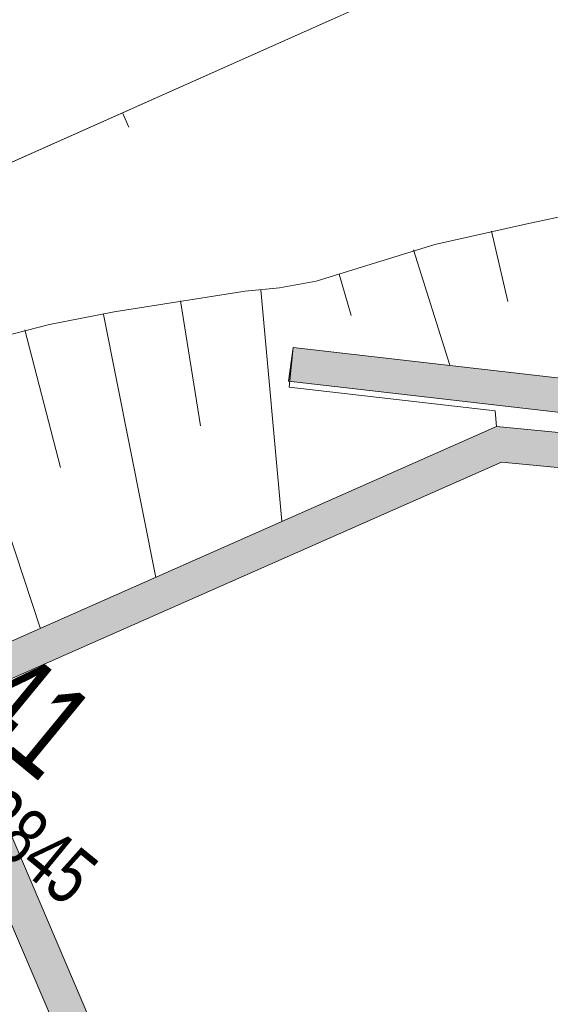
# Model space of a CAD drawing. Header units: metres. Extents: x -740 to 758, y -633 to 854.
# Tile 1026 of 1056: x 504 to 514, y 92 to 111. Entities that reach past the tile are written whole.
import ezdxf

# ---------------------------------------------------------------- set-up
doc = ezdxf.new("R2010")
doc.units = ezdxf.units.M
doc.header["$MEASUREMENT"] = 0
for name, color, linetype in [('Gas.LOVION', 7, 'Continuous'), ('Grundkarte.LOVION', 7, 'Continuous'), ('Strom.LOVION', 7, 'Continuous')]:
    doc.layers.add(name, color=color, linetype=linetype)
doc.styles.add('ERSTELLTER_STIL_1', font='arial.ttf')

msp = doc.modelspace()

# ---------------------------------------------------------------- hatches: boundary and pattern name
at = {"layer": 'Grundkarte.LOVION', "linetype": 'Continuous', "lineweight": 18}
for points in [[(526.572, 102.163), (526.994, 102.677), (526.594, 102.845), (509.616, 104.791), (509.529, 104.162), (526.449, 102.21)], [(507.378, 88.375), (503.237, 98.079), (513.55, 102.634), (525.335, 101.51), (525.568, 100.942), (526.017, 101.488), (525.778, 102.115), (513.455, 103.304), (502.378, 98.408), (506.783, 88.11)]]:
    msp.add_hatch(color=254, dxfattribs=at).paths.add_polyline_path(points)

# ---------------------------------------------------------------- linework, layer by layer
at = {"layer": 'Grundkarte.LOVION', "color": 8, "linetype": 'Continuous', "lineweight": 18}
for points in [[(547.069, 127.102), (531.371, 120.188), (512.889, 112.115), (491.988, 102.801), (485.325, 99.608), (479.066, 96.513), (475.822, 94.925)], [(547.069, 127.102), (531.371, 120.188), (512.889, 112.115), (491.988, 102.801), (485.325, 99.608), (479.066, 96.513), (475.822, 94.925)], [(475.822, 94.925), (479.066, 96.513), (485.325, 99.608), (491.988, 102.801), (496.761, 91.771), (504.067, 74.781), (496.761, 91.771), (491.988, 102.801), (512.889, 112.115), (531.371, 120.188), (547.069, 127.102)], [(497.256, 105.149), (512.889, 112.115), (531.371, 120.188), (547.069, 127.102)], [(506.519, 108.951), (506.406, 109.206)]]:
    msp.add_lwpolyline(points, dxfattribs=at)
at = {"layer": 'Grundkarte.LOVION', "color": 253, "linetype": 'Continuous', "lineweight": 18}
for points in [[(475.822, 94.925), (479.066, 96.513), (485.325, 99.608), (491.988, 102.801), (496.761, 91.771), (504.067, 74.781), (496.761, 91.771), (498.917, 92.691), (502.067, 94.033), (501.033, 96.444), (499.28, 100.47), (497.256, 105.149), (512.889, 112.115), (531.371, 120.188), (547.069, 127.102)], [(519.572, 93.646), (506.783, 88.11), (502.378, 98.408), (513.455, 103.304), (525.778, 102.115), (526.017, 101.488)]]:
    msp.add_lwpolyline(points, dxfattribs=at)
at = {"layer": 'Grundkarte.LOVION', "color": 7, "linetype": 'Continuous', "lineweight": 13}
for points in [[(515.707, 107.485), (513.941, 107.105), (512.292, 106.737), (510.054, 106.045), (509.358, 105.918), (508.713, 105.855), (506.239, 105.465), (505.021, 105.228), (503.522, 104.845), (502.262, 104.426), (501.577, 104.182), (500.956, 103.885), (500.478, 103.631), (499.194, 102.855), (497.837, 101.925), (499.28, 100.47), (500.546, 97.49), (502.378, 98.408), (513.455, 103.304), (513.427, 103.597), (509.541, 104.044), (509.616, 104.791), (526.594, 102.845)], [(513.361, 106.989), (513.668, 105.66)], [(511.888, 106.638), (512.574, 104.459)], [(510.485, 106.176), (510.709, 105.4)], [(509.006, 105.884), (509.403, 101.519)], [(507.49, 105.676), (507.868, 103.319)], [(506.037, 105.416), (507.024, 100.459)], [(504.558, 105.124), (505.226, 102.529)], [(503.118, 104.746), (504.842, 99.506)], [(526.572, 102.163), (526.449, 102.21), (509.529, 104.162), (509.616, 104.791), (526.594, 102.845), (526.994, 102.677)], [(525.568, 100.942), (525.335, 101.51), (513.55, 102.634), (503.237, 98.079), (507.378, 88.375), (506.783, 88.11), (502.378, 98.408), (513.455, 103.304), (525.778, 102.115), (526.017, 101.488)]]:
    msp.add_lwpolyline(points, dxfattribs=at)

# ---------------------------------------------------------------- texts
at = {"layer": 'Gas.LOVION', "color": 7, "linetype": 'Continuous', "lineweight": 13, "insert": (502.578, 98.457), "char_height": 1.77844, "attachment_point": 7, "rotation": 320.5841, "style": 'ERSTELLTER_STIL_1'}
msp.add_mtext('{\\A1;\\W0.71561x;141}', dxfattribs=at)
at = {"layer": 'Strom.LOVION', "color": 7, "linetype": 'Continuous', "lineweight": 13, "insert": (503.49, 95.72), "char_height": 1.06709, "attachment_point": 7, "rotation": 320.5841, "style": 'ERSTELLTER_STIL_1'}
msp.add_mtext('{\\A1;\\W0.71557x;3845}', dxfattribs=at)

doc.saveas('drawing.dxf')
